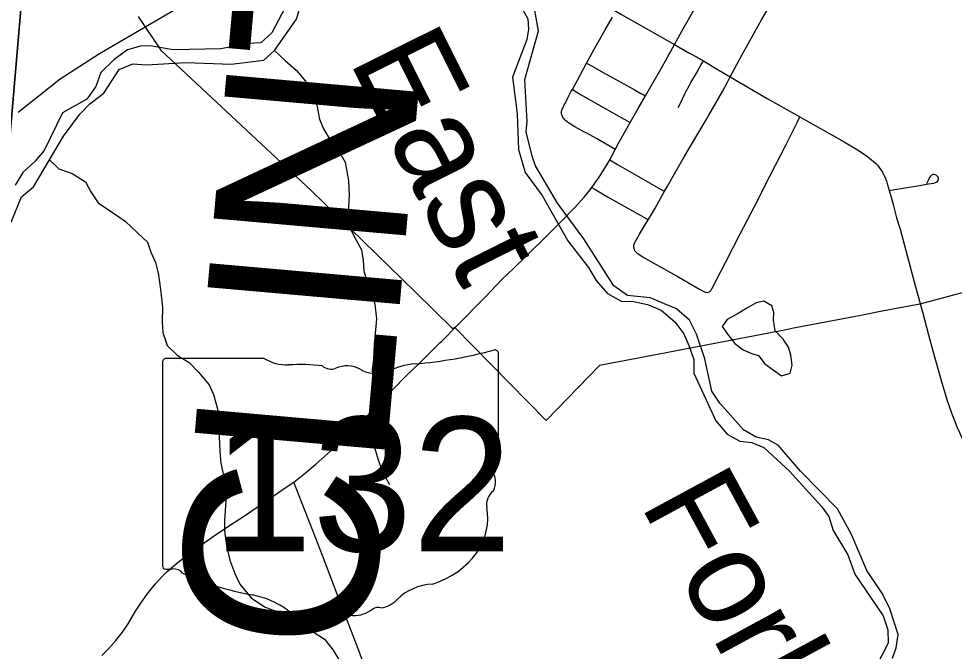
# Model space of a CAD drawing. Extents: x 0 to 34, y 0 to 22.
# Drawn here: x 18.035 to 18.953, y 18.443 to 19.064 of the extents above; entities that cross this region are included whole.
import ezdxf

# ---------------------------------------------------------------- set-up
doc = ezdxf.new("R2010")
doc.units = 0
for name, color, linetype in [('GM_X_City_Street', 7, 'Continuous'), ('GM_X_Corporation', 7, 'Continuous'), ('GM_X_County_Road', 7, 'Continuous'), ('GM_X_County_Text', 7, 'Continuous'), ('GM_X_Major_River', 7, 'Continuous'), ('GM_X_Major_River_Text', 7, 'Continuous'), ('GM_X_Minor_Lake', 7, 'Continuous'), ('GM_X_Minor_River', 7, 'Continuous'), ('GM_X_Rail_Line', 7, 'Continuous'), ('GM_X_State_Location', 7, 'Continuous'), ('GM_X_State_Route', 7, 'Continuous'), ('GM_X_State_Shield', 7, 'Continuous')]:
    doc.layers.add(name, color=color, linetype=linetype)

msp = doc.modelspace()

# ---------------------------------------------------------------- linework, layer by layer
at = {"layer": 'GM_X_City_Street'}
for points in [[(18.73316, 19.00663), (18.73941, 19.01871), (18.7445, 19.02796), (18.75383, 19.04477), (18.75596, 19.0485), (18.76046, 19.0566), (18.7639, 19.06247), (18.77039, 19.07376), (18.77657, 19.08447), (18.7815, 19.09377), (18.78359, 19.09823), (18.78461, 19.10039), (18.78557, 19.10241), (18.7866, 19.10482), (18.78701, 19.10599), (18.78747, 19.10728), (18.78774, 19.10858), (18.78801, 19.11002), (18.78818, 19.11105), (18.78822, 19.11207), (18.78813, 19.11312), (18.78794, 19.11433), (18.78762, 19.11657)], [(18.62014, 18.93519), (18.61528, 18.93812), (18.60193, 18.94605), (18.59821, 18.94817), (18.59238, 18.95129), (18.58945, 18.95272), (18.58069, 18.9574), (18.57466, 18.96115), (18.57293, 18.96246), (18.57168, 18.96358), (18.57088, 18.9644), (18.57, 18.96542), (18.56945, 18.96613), (18.56882, 18.96699), (18.5684, 18.9677), (18.568, 18.96862), (18.56769, 18.96942), (18.56748, 18.97055), (18.56743, 18.97166), (18.56758, 18.97265), (18.56792, 18.97373), (18.5686, 18.97565), (18.56895, 18.97645), (18.57021, 18.97909), (18.57094, 18.98047), (18.57375, 18.98611), (18.57562, 18.98978), (18.57711, 18.99245), (18.57813, 18.9943), (18.58279, 19.00279), (18.59214, 19.01989), (18.60097, 19.03605), (18.61043, 19.05283), (18.61748, 19.06525)], [(18.59214, 19.01989), (18.59746, 19.01694), (18.60834, 19.01091), (18.63888, 18.99402), (18.64538, 18.99033), (18.64976, 18.98784)], [(18.68201, 18.97657), (18.68327, 18.97882), (18.68854, 18.98998), (18.68977, 18.99241), (18.69271, 18.99786), (18.69457, 19.00102), (18.69987, 19.01026), (18.70464, 19.01868), (18.70671, 19.02238)], [(18.63845, 18.8392), (18.6385, 18.8402), (18.6386, 18.84126), (18.6388, 18.84209), (18.6391, 18.84288), (18.63955, 18.84385), (18.63989, 18.84457), (18.64123, 18.84706), (18.64409, 18.85203), (18.64802, 18.85859), (18.65264, 18.8663), (18.65507, 18.87037), (18.6591, 18.87709), (18.66844, 18.89436), (18.67142, 18.89936), (18.68772, 18.92792), (18.70943, 18.96429), (18.71221, 18.96906), (18.72543, 18.99223), (18.73042, 19.00153), (18.73316, 19.00663)], [(18.57813, 18.9943), (18.58247, 18.99158), (18.58616, 18.98927), (18.60348, 18.97951), (18.62082, 18.96977), (18.62955, 18.96476), (18.63486, 18.96172)], [(18.71174, 18.7951), (18.7125, 18.79542), (18.71314, 18.79584), (18.71385, 18.79656), (18.71447, 18.79729), (18.71518, 18.79854), (18.72838, 18.82441), (18.74287, 18.85253), (18.75013, 18.86623), (18.75976, 18.88501), (18.76651, 18.89828), (18.77747, 18.9198), (18.78786, 18.94015), (18.79649, 18.9573), (18.79866, 18.96174), (18.80136, 18.96724)], [(18.61486, 18.92525), (18.62233, 18.92066), (18.64317, 18.90864), (18.6647, 18.89648), (18.66844, 18.89436)], [(18.88902, 18.89518), (18.89265, 18.89574), (18.91684, 18.8995), (18.92783, 18.90142), (18.93297, 18.90234), (18.93454, 18.90273), (18.93567, 18.90321), (18.93631, 18.90364), (18.93693, 18.90444), (18.9373, 18.90519), (18.9374, 18.90615), (18.93736, 18.90704), (18.93702, 18.90796), (18.93643, 18.9089), (18.93594, 18.90949), (18.93532, 18.91001), (18.93436, 18.91046), (18.93316, 18.91067), (18.9321, 18.91062), (18.93143, 18.91044), (18.9308, 18.91013), (18.93019, 18.90964), (18.92963, 18.90908), (18.92877, 18.90785), (18.9279, 18.9063), (18.92561, 18.90148)], [(18.59724, 18.89802), (18.59965, 18.89657), (18.61256, 18.88874), (18.65042, 18.86754), (18.65264, 18.8663)], [(18.63845, 18.8392), (18.6385, 18.83825), (18.63865, 18.83736), (18.6389, 18.83671), (18.63921, 18.83605), (18.63999, 18.83502), (18.64132, 18.83379), (18.64332, 18.8324), (18.64756, 18.82972), (18.66044, 18.82236), (18.6804, 18.81109), (18.703, 18.79818), (18.70779, 18.79558), (18.70855, 18.79532), (18.70936, 18.7951), (18.71006, 18.79499), (18.7107, 18.79499), (18.71174, 18.7951)]]:
    msp.add_lwpolyline(points, dxfattribs=at)
at = {"layer": 'GM_X_Corporation'}
for points in [[(18.23002, 21.10587), (17.1625, 21.10587), (17.1625, 14.30587), (17.59699, 14.30587), (17.61359, 14.46007), (17.72387, 15.62446), (17.73728, 15.76174), (17.78337, 16.31699), (17.87176, 17.22564), (17.96723, 18.2605), (18.0387, 19.09623), (18.08786, 19.59594), (18.17312, 20.46958), (18.20298, 20.77456)], [(18.23002, 21.10587), (17.1625, 21.10587), (17.1625, 16.02155), (17.41196, 16.13935), (17.78337, 16.31699), (17.87176, 17.22564), (17.96723, 18.2605), (18.0387, 19.09623), (18.08786, 19.59594), (18.17312, 20.46958), (18.20298, 20.77456)], [(17.59699, 14.30587), (23.9625, 14.30587), (23.9625, 21.10587), (18.23002, 21.10587), (18.20298, 20.77456), (18.17312, 20.46958), (18.08786, 19.59594), (18.0387, 19.09623), (17.96723, 18.2605), (17.87176, 17.22564), (17.78337, 16.31699), (17.73728, 15.76174), (17.72387, 15.62446), (17.61359, 14.46007)]]:
    msp.add_lwpolyline(points, close=True, dxfattribs=at)
for points in [[(22.47364, 19.08968), (21.68616, 19.74417), (21.46204, 19.92885), (21.20245, 20.14833), (21.1503, 20.19242), (20.98869, 20.32906), (20.52087, 20.52716), (20.05914, 20.72712), (19.44173, 20.97707), (19.13247, 21.10587), (18.23002, 21.10587), (18.20298, 20.77456), (18.17312, 20.46958), (18.08786, 19.59594), (18.0387, 19.09623), (17.96723, 18.2605), (17.87176, 17.22564), (17.78337, 16.31699)], [(18.96418, 18.79553), (18.91933, 18.78357), (18.88229, 18.77645), (18.86134, 18.77243), (18.79365, 18.75942), (18.78791, 18.75832), (18.70247, 18.74191), (18.65485, 18.73276), (18.60485, 18.72315), (18.55238, 18.66935), (18.4625, 18.76089), (18.46089, 18.75935), (18.42367, 18.79563), (18.32165, 18.89505), (18.17476, 19.03207), (18.17307, 19.03462), (18.16077, 19.05317), (18.155, 19.06188), (18.15238, 19.06584)]]:
    msp.add_lwpolyline(points, dxfattribs=at)
at = {"layer": 'GM_X_County_Road'}
for points in [[(18.67823, 19.03833), (18.6857, 19.05133), (18.70039, 19.07729), (18.70464, 19.08424), (18.70739, 19.08775), (18.70955, 19.09031)], [(18.38016, 18.41204), (18.3661, 18.44919), (18.35084, 18.48925), (18.33293, 18.53666), (18.32387, 18.56041), (18.31515, 18.58198), (18.30692, 18.60282), (18.30459, 18.60872)]]:
    msp.add_lwpolyline(points, dxfattribs=at)
at = {"layer": 'GM_X_Major_River'}
for points in [[(18.2962, 19.07455), (18.28319, 19.04977), (18.27239, 19.04012), (18.26024, 19.03922), (18.23324, 19.03407), (18.18624, 19.0331), (18.16359, 19.03696), (18.15412, 19.03677), (18.14154, 19.03323), (18.12847, 19.02362), (18.11533, 19.01098), (18.11049, 18.99704), (18.10153, 18.98469), (18.07776, 18.97113), (18.05958, 18.93431), (18.05064, 18.92348), (18.03867, 18.91272), (18.03122, 18.90034)], [(18.52735, 19.07681), (18.53427, 19.0634), (18.5352, 19.05351), (18.53348, 19.0433), (18.51946, 19.0064), (18.52402, 18.97027), (18.5252, 18.93534), (18.53193, 18.91282), (18.54852, 18.89011), (18.57374, 18.8456), (18.59404, 18.8194), (18.60136, 18.80674), (18.61246, 18.794), (18.62595, 18.78652), (18.63806, 18.7859), (18.65202, 18.78297), (18.66516, 18.7774), (18.67857, 18.76613), (18.68742, 18.75419), (18.69248, 18.74272), (18.6975, 18.72896), (18.69723, 18.71568), (18.719, 18.66897)], [(18.77052, 18.65012), (18.75845, 18.65301), (18.7461, 18.66008), (18.72277, 18.68634), (18.71505, 18.69788), (18.70813, 18.72988), (18.69991, 18.75395), (18.693, 18.76774), (18.68035, 18.779), (18.65443, 18.78975), (18.63212, 18.79209), (18.61868, 18.80146), (18.58932, 18.84757), (18.56352, 18.88261), (18.54191, 18.91908), (18.5387, 18.92862), (18.53275, 18.95264), (18.53372, 18.96287), (18.53153, 19.00388), (18.54502, 19.0518), (18.54058, 19.07541)], [(18.02745, 18.864), (18.03743, 18.88884), (18.04937, 18.89847), (18.06507, 18.92507), (18.07881, 18.94834), (18.09478, 18.97003), (18.10446, 18.98008), (18.11831, 18.99043), (18.13319, 19.01366), (18.14657, 19.01947), (18.16018, 19.01844), (18.19887, 19.02071), (18.24316, 19.01907), (18.27545, 19.02299), (18.28566, 19.03252), (18.30734, 19.06333), (18.31028, 19.07289)], [(18.719, 18.66897), (18.7301, 18.65585), (18.74246, 18.64877), (18.75418, 18.64778), (18.7662, 18.64262), (18.7911, 18.61936), (18.82297, 18.58458)], [(18.88259, 18.49918), (18.86714, 18.52187), (18.85196, 18.55745), (18.83845, 18.58238), (18.80209, 18.61952), (18.78026, 18.64499), (18.77052, 18.65012)], [(18.82297, 18.58458), (18.82997, 18.57496), (18.83423, 18.56122), (18.84852, 18.53741), (18.85533, 18.51831), (18.88328, 18.47754), (18.88792, 18.46379), (18.88803, 18.45051), (18.86948, 18.41445)], [(18.89228, 18.43601), (18.8959, 18.44618), (18.89805, 18.45903), (18.88986, 18.48424), (18.88259, 18.49918)]]:
    msp.add_lwpolyline(points, dxfattribs=at)
at = {"layer": 'GM_X_Minor_Lake'}
for points in [[(18.7762, 18.76386), (18.77558, 18.76763), (18.77575, 18.77559), (18.77398, 18.7817), (18.76612, 18.78641), (18.75851, 18.78466), (18.74931, 18.77953), (18.7401, 18.77402), (18.73014, 18.76853), (18.72507, 18.76142), (18.73059, 18.75372), (18.73761, 18.74486)], [(18.73761, 18.74486), (18.74581, 18.73862), (18.75483, 18.73465), (18.76085, 18.73302), (18.76713, 18.72492), (18.78356, 18.71322), (18.79194, 18.71571), (18.794, 18.72363), (18.79269, 18.73352), (18.79019, 18.74116), (18.78506, 18.74923), (18.77727, 18.75735), (18.7762, 18.76386)]]:
    msp.add_lwpolyline(points, dxfattribs=at)
at = {"layer": 'GM_X_Minor_River'}
for points in [[(18.28566, 19.03252), (18.29664, 19.02219), (18.30744, 19.01287), (18.31632, 19.00245), (18.32254, 18.99171), (18.3272, 18.97871), (18.32995, 18.965), (18.33392, 18.95544), (18.33978, 18.94584), (18.34753, 18.93582), (18.35522, 18.92277), (18.35825, 18.9045), (18.35911, 18.89082), (18.3585, 18.87945), (18.35829, 18.86959), (18.36104, 18.85588), (18.36577, 18.8463), (18.37126, 18.83671), (18.37294, 18.82643), (18.37349, 18.81618), (18.37702, 18.80359), (18.38136, 18.79364), (18.38418, 18.78334), (18.38578, 18.76889), (18.38375, 18.74389), (18.38306, 18.72911), (18.38172, 18.71889), (18.3826, 18.70635), (18.38388, 18.69494), (18.38435, 18.6809), (18.38445, 18.66762), (18.38388, 18.65814), (18.38359, 18.64411), (18.38712, 18.63152), (18.39214, 18.61777), (18.39873, 18.60625)], [(18.06474, 18.9254), (18.07398, 18.91619), (18.08715, 18.91176), (18.10024, 18.90353), (18.10534, 18.89357), (18.11269, 18.8828), (18.1269, 18.87341), (18.13922, 18.86482), (18.15149, 18.8532), (18.16115, 18.84428), (18.16436, 18.83435), (18.16908, 18.82439), (18.17151, 18.81372), (18.17318, 18.80269), (18.17448, 18.79242), (18.17575, 18.78025), (18.17546, 18.76622), (18.176, 18.75559), (18.18029, 18.74298), (18.19032, 18.7333), (18.20192, 18.72624), (18.21119, 18.71657), (18.22154, 18.70423), (18.22589, 18.69466), (18.22977, 18.68054), (18.23029, 18.66877), (18.23148, 18.65319), (18.23195, 18.63915), (18.23323, 18.62736), (18.23563, 18.61517), (18.23695, 18.60566), (18.23815, 18.59046), (18.23719, 18.58062), (18.23662, 18.57114), (18.23679, 18.56089), (18.23876, 18.54606), (18.24187, 18.53196), (18.24691, 18.51896), (18.25162, 18.50862), (18.26271, 18.49513), (18.27579, 18.48614), (18.28556, 18.48253), (18.29909, 18.47695), (18.31067, 18.46914), (18.32266, 18.46245), (18.335, 18.45462), (18.34349, 18.44383), (18.35154, 18.43001)]]:
    msp.add_lwpolyline(points, dxfattribs=at)
at = {"layer": 'GM_X_Rail_Line'}
msp.add_lwpolyline([(18.03411, 18.97193), (18.07542, 19.0046), (18.11411, 19.02942), (18.21851, 19.09071), (18.37382, 19.17606), (18.84532, 19.44295), (18.97203, 19.51403), (19.06766, 19.57044), (19.53201, 19.88317), (19.72549, 20.01423), (19.9408, 20.16416), (20.16205, 20.31012)], dxfattribs=at)
at = {"layer": 'GM_X_State_Route'}
msp.add_line((18.61486, 18.92525), (18.62014, 18.93519), dxfattribs=at)
for points in [[(18.56095, 19.10579), (18.5671, 19.10232), (18.582, 19.09374), (18.61514, 19.07465), (18.62085, 19.07117), (18.6264, 19.0678), (18.67323, 19.0413), (18.67823, 19.03833)], [(18.64976, 18.98784), (18.6538, 18.99486), (18.66353, 19.01195), (18.66939, 19.0222), (18.67823, 19.03833)], [(18.67823, 19.03833), (18.69255, 19.03031), (18.70062, 19.02578), (18.70671, 19.02238), (18.71807, 19.01546), (18.73316, 19.00663)], [(18.73316, 19.00663), (18.7694, 18.98542), (18.80136, 18.96724)], [(18.63486, 18.96172), (18.64266, 18.97548), (18.64976, 18.98784)], [(18.80136, 18.96724), (18.80603, 18.96459), (18.84499, 18.94274), (18.85881, 18.93455), (18.86798, 18.92828), (18.87369, 18.92365), (18.87579, 18.92179), (18.87755, 18.91979), (18.87939, 18.91747), (18.88087, 18.91545), (18.88246, 18.91305), (18.88367, 18.91074), (18.88489, 18.90827), (18.88543, 18.9071), (18.8859, 18.90574), (18.88669, 18.90332), (18.88749, 18.9005), (18.88802, 18.89871), (18.88902, 18.89518)], [(18.62014, 18.93519), (18.62324, 18.94069), (18.63486, 18.96172)], [(18.59724, 18.89802), (18.59958, 18.90113), (18.6044, 18.90796), (18.61105, 18.91851), (18.61387, 18.92337), (18.61486, 18.92525)], [(18.55507, 18.85248), (18.5668, 18.8641), (18.58027, 18.87787), (18.58983, 18.88853), (18.59553, 18.89574), (18.59724, 18.89802)], [(18.88902, 18.89518), (18.89093, 18.88844), (18.89291, 18.88115), (18.89644, 18.86823), (18.89974, 18.85693), (18.90678, 18.83119), (18.91506, 18.80061), (18.9195, 18.78405), (18.92143, 18.77675)], [(18.44622, 18.74365), (18.4482, 18.74546), (18.44989, 18.7472), (18.46481, 18.76207), (18.49205, 18.79008), (18.5093, 18.80784), (18.52043, 18.81854), (18.5329, 18.83058), (18.55361, 18.85103), (18.55507, 18.85248)], [(18.92143, 18.77675), (18.92167, 18.77584), (18.92783, 18.75335), (18.93198, 18.73774), (18.94016, 18.70839), (18.94575, 18.68993), (18.9505, 18.67576), (18.95583, 18.66245), (18.96257, 18.64773), (18.9639, 18.64505)], [(18.30459, 18.60872), (18.31615, 18.61795), (18.32624, 18.6262), (18.33825, 18.63689), (18.359, 18.65653), (18.36963, 18.66699), (18.38246, 18.67967), (18.40063, 18.6984), (18.41643, 18.71422), (18.42704, 18.72468), (18.44622, 18.74365)], [(18.11623, 18.43866), (18.12248, 18.44476), (18.12996, 18.45315), (18.13651, 18.46149), (18.14216, 18.46973), (18.14947, 18.482), (18.15442, 18.48982), (18.16086, 18.49885), (18.1685, 18.50856), (18.17509, 18.51587), (18.18036, 18.52104), (18.1912, 18.53022), (18.20294, 18.53927), (18.21202, 18.54572), (18.2247, 18.55464), (18.24059, 18.56549), (18.25714, 18.57644), (18.28035, 18.59194), (18.29731, 18.60378), (18.30459, 18.60872)]]:
    msp.add_lwpolyline(points, dxfattribs=at)
at = {"layer": 'GM_X_State_Shield'}
for p, q in [((18.50552, 18.63045), (18.50552, 18.73514)), ((18.17594, 18.72674), (18.17594, 18.52661)), ((18.2757, 18.73018), (18.17918, 18.73018)), ((18.50549, 18.63048), (18.50552, 18.63045))]:
    msp.add_line(p, q, dxfattribs=at)
for centre, major_axis, start_param, end_param in [((18.38812, 19.00301), (0.34952, 0), 4.814394, 5.042369), ((18.50186, 18.73557), (0.00367, 0), 6.141152, 7.989035), ((18.17971, 18.72716), (0.00382, 0), 1.712693, 3.28349), ((18.29869, 18.75341), (0.03703, 0), 4.042523, 4.731795), ((18.31097, 18.61783), (0.13295, 0), 1.404758, 1.657858), ((18.4327, 18.66906), (0.07032, 0), 1.699011, 2.107814), ((18.34115, 18.7282), (0.01068, 0), 3.836095, 5.185415), ((18.35683, 18.70507), (0.02221, 0), 0.950623, 2.079405), ((18.3855, 18.73679), (0.02672, 0), 4.081561, 5.145723), ((18.50467, 18.62277), (0.00568, 0), 1.883978, 3.671073), ((18.5016, 18.63005), (0.00393, 0), 5.05454, 6.418171), ((18.46855, 18.60953), (0.03409, 0), 5.934695, 6.695948), ((18.51866, 18.58664), (0.0248, 0), 2.387724, 3.262537), ((18.4077, 18.57333), (0.08742, 0), 5.101752, 6.440018), ((18.17974, 18.52618), (0.00385, 0), 3.00124, 4.508301), ((18.18033, 18.54665), (0.0294, 0), 4.665946, 4.897461), ((18.18634, 18.51507), (0.0106, 0), 0.519207, 1.627899), ((18.32017, 18.69487), (0.2524, 0), 4.195997, 4.488961), ((18.44456, 18.47043), (0.04788, 0), 1.647645, 2.488434), ((18.24492, 18.43671), (0.07897, 0), 0.823519, 1.323587), ((18.3871, 18.47971), (0.00752, 0), 1.147584, 2.315152), ((18.38389, 18.50722), (0.02824, 0), 4.937069, 5.64225), ((18.33033, 18.51408), (0.05011, 0), 4.026481, 4.996735), ((18.35929, 18.44489), (0.04118, 0), 1.495662, 1.94098), ((18.36295, 18.49909), (0.0267, 0), 4.691044, 5.507374)]:
    msp.add_ellipse(centre, major_axis=major_axis, ratio=0.8, start_param=start_param, end_param=end_param, dxfattribs=at)

# ---------------------------------------------------------------- texts
at = {"layer": 'GM_X_County_Text'}
msp.add_text('CLINTON COUNTY', height=0.1893939, rotation=84.95824, dxfattribs=at).set_placement((18.37827, 18.43766))
at = {"layer": 'GM_X_Major_River_Text'}
for s, rotation, p in [('East', 296.50874, (18.35838, 19.02322)), ('Fork', 298.4456, (18.64406, 18.58729))]:
    msp.add_text(s, height=0.094691, rotation=rotation, dxfattribs=at).set_placement(p)
at = {"layer": 'GM_X_State_Location'}
for s, p in [('s', (18.33702, 18.61337)), ('r', (18.33701, 18.61337))]:
    msp.add_text(s, height=0.000189, dxfattribs=at).set_placement(p)
msp.add_text('132', height=0.000189, rotation=0.00001, dxfattribs=at).set_placement((18.27016, 18.59959))
at = {"layer": 'GM_X_State_Shield'}
msp.add_text('132', height=0.131836, dxfattribs=at).set_placement((18.22493, 18.54073))

doc.saveas('drawing.dxf')
